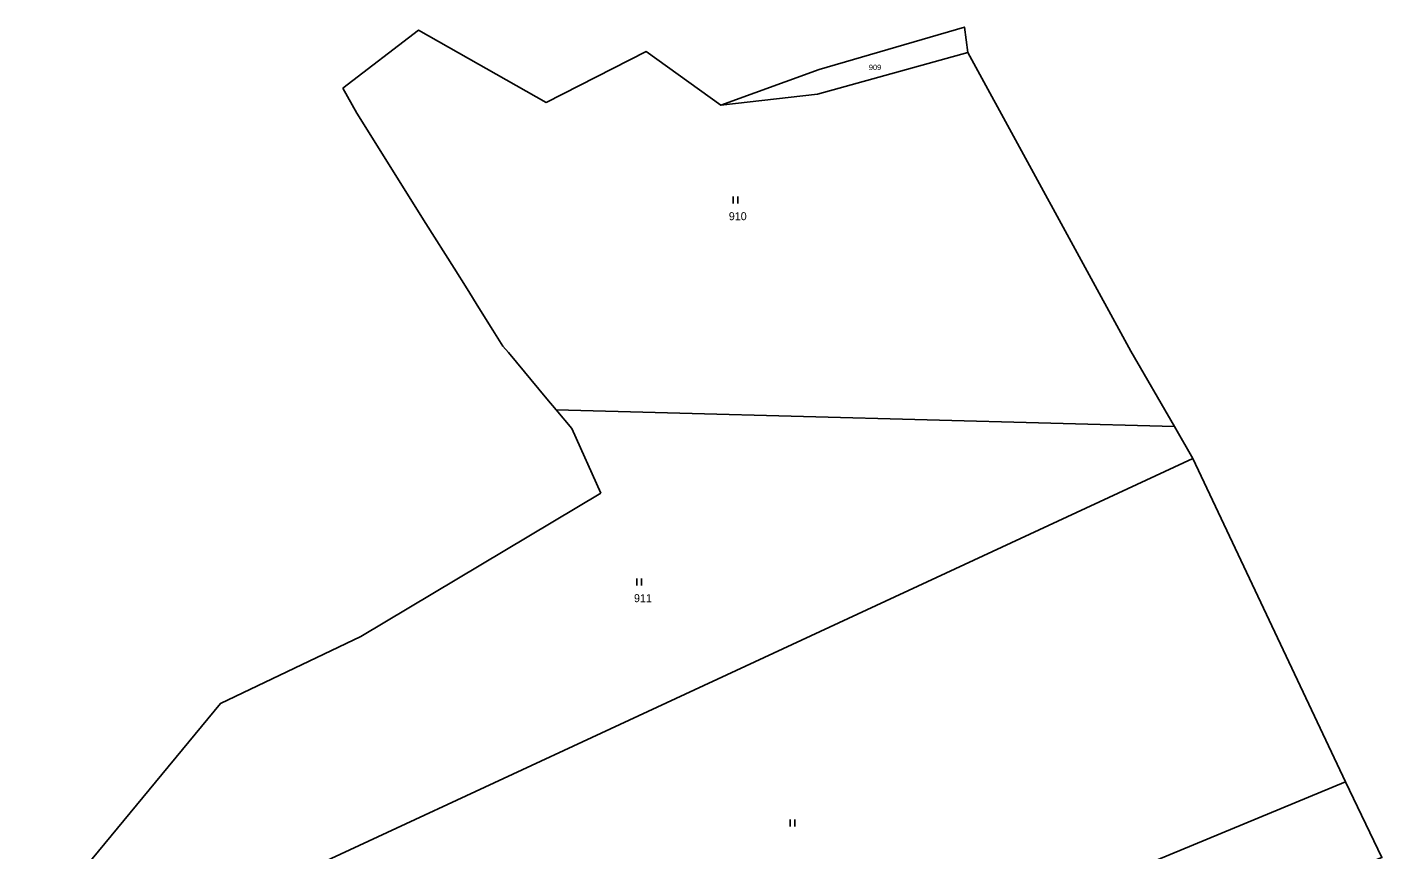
# Model space of a CAD drawing. Extents: x -679733 to -673243, y -1075091 to -1066557.
# Drawn here: x -674562.6 to -674274.7, y -1068666.2 to -1068491.4 of the extents above; entities that cross this region are included whole.
import ezdxf

# ---------------------------------------------------------------- set-up
doc = ezdxf.new("R2010")
doc.units = 0
doc.header["$LTSCALE"] = 0.68
doc.layers.add('1', color=7, linetype='Continuous', lineweight=25)
doc.layers.add('3', color=7, linetype='Continuous', lineweight=25)
doc.layers.add('2', color=7, linetype='Continuous')

msp = doc.modelspace()

# ---------------------------------------------------------------- linework, layer by layer
at = {"layer": '1'}
for p, q in [((-674450.19, -1068572.72), (-674446.87, -1068576.69)), ((-674446.87, -1068576.69), (-674440.68, -1068590.41))]:
    msp.add_line(p, q, dxfattribs=at)
for points in [[(-674415.18, -1068508.01), (-674431.05, -1068496.6), (-674452.31, -1068507.4), (-674479.45, -1068492.07), (-674495.52, -1068504.34)], [(-674450.19, -1068572.72), (-674318.82, -1068576.23), (-674328.07, -1068560.23), (-674362.69, -1068496.82)], [(-674495.52, -1068504.34), (-674492.55, -1068509.69), (-674477.86, -1068533.1)], [(-674477.86, -1068533.1), (-674471.89, -1068542.62), (-674469.13, -1068547.01), (-674466.59, -1068551.06), (-674463.61, -1068555.8)], [(-674463.61, -1068555.8), (-674461.49, -1068559.18), (-674460.35, -1068560.54), (-674452.17, -1068570.34), (-674450.19, -1068572.72)], [(-674562.25, -1068697.88), (-674438.61, -1068640.5), (-674314.88, -1068583.05), (-674318.82, -1068576.23)], [(-674545.02, -1068760.63), (-674413.73, -1068706.17), (-674282.48, -1068651.73), (-674314.88, -1068583.05)], [(-674440.68, -1068590.41), (-674491.72, -1068620.84), (-674521.52, -1068635.1), (-674562.6, -1068684.83), (-674562.25, -1068697.88)], [(-674540.05, -1068773.34), (-674407.41, -1068720.67), (-674274.74, -1068667.86), (-674282.48, -1068651.73)]]:
    msp.add_lwpolyline(points, dxfattribs=at)
msp.add_lwpolyline([(-674415.18, -1068508.01), (-674394.66, -1068505.64), (-674362.69, -1068496.82), (-674363.44, -1068491.39), (-674394.34, -1068500.41)], close=True, dxfattribs=at)
at = {"layer": '3'}
for p, q in [((-674412.571, -1068528.87), (-674412.571, -1068527.37)), ((-674411.57, -1068528.87), (-674411.57, -1068527.37)), ((-674433.051, -1068610.03), (-674433.051, -1068608.53)), ((-674432.05, -1068610.03), (-674432.05, -1068608.53)), ((-674400.471, -1068661.24), (-674400.471, -1068659.74)), ((-674399.47, -1068661.24), (-674399.47, -1068659.74))]:
    msp.add_line(p, q, dxfattribs=at)

# ---------------------------------------------------------------- texts
at = {"layer": '2'}
for s, height, p in [('909', 1.14, (-674383.75, -1068500.52)), ('910', 1.7, (-674413.5, -1068532.42)), ('911', 1.7, (-674433.65, -1068613.58))]:
    msp.add_text(s, height=height, dxfattribs=at).set_placement(p)

doc.saveas('drawing.dxf')
